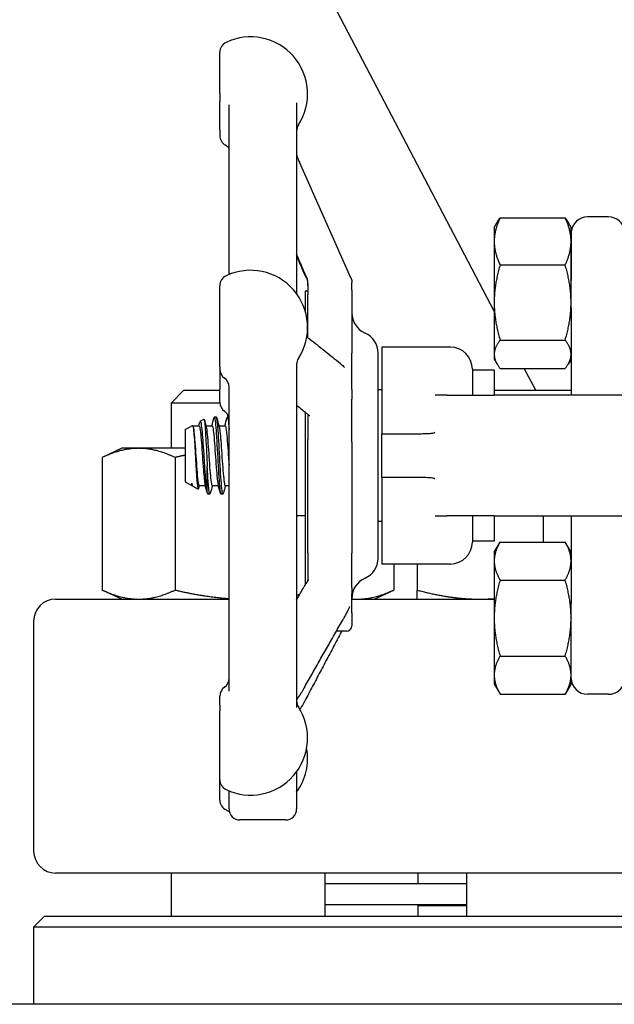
# Model space of a CAD drawing. Header units: inches. Extents: x 36 to 1719, y -84 to 1122.
# Tile 448 of 571: x 1426.02 to 1429.41, y 415.42 to 421.03. Entities that reach past the tile are written whole.
import ezdxf

# ---------------------------------------------------------------- set-up
doc = ezdxf.new("R2010")
doc.units = ezdxf.units.IN
doc.header["$LTSCALE"] = 48
doc.header["$MEASUREMENT"] = 0
doc.layers.add('Visible (ANSI)', color=7, linetype='Continuous', lineweight=30)

msp = doc.modelspace()

# ---------------------------------------------------------------- linework, layer by layer
at = {"layer": 'Visible (ANSI)'}
for p, q in [((1428.72362, 419.36961), (1427.1347, 422.4009)), ((1427.16012, 420.6086), (1427.16012, 420.84358)), ((1427.16012, 420.6086), (1427.16012, 420.56327)), ((1427.16012, 420.40187), (1427.16012, 420.56327)), ((1427.21262, 419.57775), (1427.21262, 420.54486)), ((1427.59762, 420.55597), (1427.59762, 419.46834)), ((1427.16012, 420.40187), (1427.16012, 420.36907)), ((1427.90671, 419.55954), (1427.61349, 420.21812)), ((1428.72362, 419.84627), (1428.7404, 419.87534)), ((1428.75711, 419.89993), (1429.12813, 419.89993)), ((1429.16162, 419.84627), (1429.14484, 419.87534)), ((1429.37571, 419.90552), (1429.25537, 419.90552)), ((1428.72362, 419.84627), (1428.72362, 419.76624)), ((1429.16162, 419.76624), (1429.16162, 419.84627)), ((1429.16201, 419.82036), (1429.16201, 419.54326)), ((1428.72362, 419.76624), (1428.72362, 419.41822)), ((1429.16162, 419.41822), (1429.16162, 419.76624)), ((1428.75711, 419.63255), (1429.12813, 419.63255)), ((1427.66262, 419.52411), (1427.66262, 419.46208)), ((1427.91262, 419.48832), (1427.91262, 419.53286)), ((1427.16012, 419.05185), (1427.16012, 419.51389)), ((1427.66262, 419.48377), (1427.64699, 419.48377)), ((1427.64699, 419.48377), (1427.64699, 419.36815)), ((1427.66262, 419.21707), (1427.66262, 419.46208)), ((1427.66262, 419.21707), (1427.66262, 419.46208)), ((1427.91262, 419.48832), (1427.91262, 419.12883)), ((1428.72362, 419.41822), (1428.72362, 419.12325)), ((1429.16162, 419.38775), (1429.16162, 419.41822)), ((1429.16162, 419.38775), (1429.16162, 418.89002)), ((1428.75711, 419.20389), (1429.12813, 419.20389)), ((1427.91262, 418.92302), (1427.91262, 419.12883)), ((1428.06262, 417.96295), (1428.06262, 419.12965)), ((1428.47412, 419.16377), (1428.08262, 419.16377)), ((1428.08262, 419.16377), (1428.08262, 418.67743)), ((1428.72362, 419.12325), (1428.72362, 419.09627)), ((1428.72362, 419.09627), (1428.7404, 419.0672)), ((1429.16162, 419.09627), (1429.14484, 419.0672)), ((1427.16012, 419.05185), (1427.16012, 419.04015)), ((1427.16012, 419.03806), (1427.16012, 419.04015)), ((1427.16012, 419.03806), (1427.16012, 418.92468)), ((1427.59762, 419.06626), (1427.59762, 417.1111)), ((1428.59912, 419.03877), (1428.59912, 418.89002)), ((1428.72412, 419.03377), (1428.59912, 419.03377)), ((1428.72412, 419.03377), (1428.72412, 418.89002)), ((1428.75711, 419.04262), (1429.12813, 419.04262)), ((1428.95993, 418.91877), (1428.89502, 419.04262)), ((1426.95602, 418.91877), (1426.8831, 418.84586)), ((1426.95602, 418.91877), (1427.16012, 418.91877)), ((1427.16012, 418.8504), (1427.16012, 418.92468)), ((1427.21262, 417.20551), (1427.21262, 418.93921)), ((1427.91262, 418.92302), (1427.91262, 418.86812)), ((1428.08262, 418.92127), (1428.06262, 418.92127)), ((1428.72412, 418.91877), (1429.16162, 418.91877)), ((1427.16029, 418.84586), (1426.8831, 418.84586)), ((1426.8831, 418.84586), (1426.8831, 418.58777)), ((1427.91262, 418.62257), (1427.91262, 418.86812)), ((1428.45553, 418.89002), (1428.38744, 418.89002)), ((1428.45553, 418.89002), (1428.72412, 418.89002)), ((1429.84912, 418.89002), (1428.72412, 418.89002)), ((1427.59912, 418.20252), (1427.59912, 418.83051)), ((1427.64699, 418.79229), (1427.64699, 417.81004)), ((1427.04907, 418.74324), (1427.06929, 418.75443)), ((1427.14069, 418.76502), (1427.12884, 418.76502)), ((1427.21262, 418.76502), (1427.20298, 418.76502)), ((1427.66262, 418.7802), (1427.66262, 418.63858)), ((1426.96262, 418.69544), (1427.00443, 418.71856)), ((1426.96262, 418.69544), (1426.96262, 418.3971)), ((1427.00648, 418.71627), (1427.04209, 418.71627)), ((1427.0807, 418.71627), (1427.11623, 418.71627)), ((1427.15484, 418.71627), (1427.19037, 418.71627)), ((1428.08262, 418.67743), (1428.08262, 418.67127)), ((1427.66262, 417.99302), (1427.66262, 418.63858)), ((1427.66262, 418.63858), (1427.66262, 418.63858)), ((1427.91262, 418.62257), (1427.91262, 417.99015)), ((1428.08262, 418.67127), (1428.21658, 418.67127)), ((1428.08262, 418.42127), (1428.08262, 418.67127)), ((1428.21658, 418.67127), (1428.30907, 418.67127)), ((1426.6016, 418.58777), (1426.49037, 418.53591)), ((1426.69793, 418.58777), (1426.6016, 418.58777)), ((1426.96262, 418.58777), (1426.69793, 418.58777)), ((1426.49037, 418.53591), (1426.49037, 417.78064)), ((1426.90549, 418.53591), (1426.90549, 417.78064)), ((1427.08845, 418.33609), (1427.08845, 418.48471)), ((1426.96262, 418.3971), (1427.00029, 418.37627)), ((1428.08262, 418.42127), (1428.08262, 418.41512)), ((1428.21658, 418.42127), (1428.08262, 418.42127)), ((1428.08262, 418.41512), (1428.08262, 417.92877)), ((1428.30907, 418.42127), (1428.21658, 418.42127)), ((1427.00029, 418.37627), (1427.00029, 418.38976)), ((1427.00029, 418.37627), (1427.00375, 418.37627)), ((1427.00222, 418.38098), (1427.00193, 418.38208)), ((1427.00581, 418.37322), (1427.03686, 418.35605)), ((1427.04209, 418.37627), (1427.07762, 418.37627)), ((1427.11623, 418.37627), (1427.15176, 418.37627)), ((1427.19037, 418.37627), (1427.21262, 418.37627)), ((1427.10362, 418.32752), (1427.09177, 418.32752)), ((1427.17776, 418.32752), (1427.16591, 418.32752)), ((1427.64699, 418.20252), (1427.59912, 418.20252)), ((1428.08262, 418.17127), (1428.06262, 418.17127)), ((1428.38744, 418.20252), (1428.45553, 418.20252)), ((1428.72412, 418.20252), (1428.45553, 418.20252)), ((1428.59912, 418.20252), (1428.59912, 418.05377)), ((1428.72412, 418.20252), (1429.84912, 418.20252)), ((1428.72412, 418.20252), (1428.72412, 418.05877)), ((1429.00293, 418.20252), (1429.00293, 418.05429)), ((1429.16162, 418.20252), (1429.16162, 417.70479)), ((1428.72412, 418.05877), (1428.59912, 418.05877)), ((1428.72362, 417.99627), (1428.75711, 418.05429)), ((1428.75711, 418.05429), (1429.12813, 418.05429)), ((1429.16162, 417.99627), (1429.12813, 418.05429)), ((1427.66262, 417.99302), (1427.66262, 417.83952)), ((1427.91262, 417.79537), (1427.91262, 417.99015)), ((1428.72362, 417.99627), (1428.72362, 417.94603)), ((1428.47412, 417.92877), (1428.08262, 417.92877)), ((1428.15083, 417.92877), (1428.15083, 417.78064)), ((1428.28393, 417.92877), (1428.28393, 417.78064)), ((1428.72362, 417.94603), (1428.72362, 417.62127)), ((1428.75711, 417.83778), (1429.12813, 417.83778)), ((1426.6016, 417.72877), (1426.49037, 417.78064)), ((1427.91262, 417.79537), (1427.91262, 417.75863)), ((1428.0396, 417.72877), (1428.15083, 417.78064)), ((1426.22412, 417.72877), (1427.21262, 417.72877)), ((1427.59762, 417.72877), (1427.60002, 417.72877)), ((1427.91262, 417.65138), (1427.91262, 417.75863)), ((1427.91262, 417.72877), (1428.72362, 417.72877)), ((1429.16162, 417.62127), (1429.16162, 417.70479)), ((1427.91262, 417.65138), (1427.91262, 417.57752)), ((1428.72362, 417.62127), (1428.72362, 417.29651)), ((1429.16166, 417.63417), (1429.16162, 417.6349)), ((1429.16162, 417.62401), (1429.1617, 417.62266)), ((1429.16162, 417.29651), (1429.16162, 417.62127)), ((1426.09912, 417.60377), (1426.09912, 416.29377)), ((1427.88137, 417.54627), (1427.82439, 417.54627)), ((1429.16179, 417.46878), (1429.16162, 417.46911)), ((1428.75711, 417.40477), (1429.12813, 417.40477)), ((1428.72362, 417.29651), (1428.72362, 417.24627)), ((1429.16162, 417.24627), (1429.16162, 417.29651)), ((1428.72362, 417.24627), (1428.75711, 417.18826)), ((1429.16162, 417.24627), (1429.12813, 417.18826)), ((1427.16012, 417.12538), (1427.16012, 417.17624)), ((1428.75711, 417.18826), (1429.12813, 417.18826)), ((1429.37571, 417.18702), (1429.25537, 417.18702)), ((1427.16012, 417.12538), (1427.16012, 417.09303)), ((1427.16012, 416.70041), (1427.16012, 417.09303)), ((1427.59762, 416.74595), (1427.59762, 416.53377)), ((1427.16012, 416.70041), (1427.16012, 416.69928)), ((1427.16012, 416.58442), (1427.16012, 416.69928)), ((1427.21262, 416.53377), (1427.21262, 416.63655)), ((1427.53512, 416.47127), (1427.27512, 416.47127)), ((1430.16377, 416.16877), (1426.22412, 416.16877)), ((1426.8831, 416.16877), (1426.8831, 415.92377)), ((1427.7581, 416.16877), (1427.7581, 415.92377)), ((1428.28912, 416.16877), (1428.28912, 416.10877)), ((1428.56543, 416.16877), (1428.56543, 415.92377)), ((1427.7581, 416.10877), (1428.56543, 416.10877)), ((1427.7581, 415.98877), (1428.56543, 415.98877)), ((1428.40912, 415.98877), (1428.40912, 415.98377)), ((1428.28912, 415.98377), (1428.28912, 415.92377)), ((1428.28912, 415.98377), (1428.56543, 415.98377)), ((1426.16162, 415.92377), (1426.09912, 415.86127)), ((1426.16162, 415.92377), (1429.47412, 415.92377)), ((1429.47412, 415.86127), (1426.09912, 415.86127)), ((1426.09912, 415.86127), (1426.09912, 415.42127)), ((1459.78662, 415.42127), (1403.38153, 415.42127))]:
    msp.add_line(p, q, dxfattribs=at)
for centre, radius, start, end in [((1427.33512, 420.60641), 0.325, 327.00411, 115.37693), ((1427.22262, 420.84358), 0.0625, 115.37693, 180), ((1427.66012, 420.39539), 0.0625, 147.00411, 180), ((1427.22262, 420.36907), 0.0625, 180, 241.14395), ((1429.25537, 419.81177), 0.09375, 90, 174.74141), ((1429.37571, 419.81177), 0.09375, 9.08773, 90), ((1427.33512, 419.27672), 0.325, 327.00411, 115.37693), ((1427.22262, 419.51389), 0.0625, 115.37693, 180), ((1428.03762, 419.35877), 0.125, 180, 246.42182), ((1427.93762, 419.12964), 0.125, 0, 66.42182), ((1428.47412, 419.03877), 0.125, 0, 90), ((1427.66012, 419.0657), 0.0625, 147.00411, 180), ((1427.22262, 419.03806), 0.0625, 180, 234.54946), ((1427.15012, 418.93623), 0.0625, 0, 54.54946), ((1427.22262, 418.8504), 0.0625, 180, 234.54946), ((1427.15012, 418.74857), 0.0625, 15.26016, 54.54946), ((1428.47412, 418.05377), 0.125, 270, 0), ((1427.93762, 417.9629), 0.125, 293.57818, 0), ((1428.03762, 417.73377), 0.125, 113.57818, 180), ((1426.22412, 417.60377), 0.125, 90, 180), ((1427.88137, 417.57752), 0.03125, 270, 0), ((1427.15012, 417.27806), 0.0625, 305.45054, 0), ((1429.25537, 417.28077), 0.09375, 181.88915, 270), ((1427.22262, 417.17624), 0.0625, 125.45054, 180), ((1429.37571, 417.28077), 0.09375, 270, 347.63495), ((1427.33512, 416.93758), 0.325, 244.62307, 32.99589), ((1427.66012, 417.1486), 0.0625, 180, 212.99589), ((1427.33512, 416.82159), 0.325, 323.87107, 10.27854), ((1427.22262, 416.70041), 0.0625, 180, 244.62307), ((1427.22262, 416.58442), 0.0625, 180, 244.62307), ((1427.33512, 416.82159), 0.325, 244.62307, 248.15154), ((1427.27512, 416.53377), 0.0625, 180, 270), ((1427.53512, 416.53377), 0.0625, 270, 0), ((1426.22412, 416.29377), 0.125, 180, 270)]:
    msp.add_arc(centre, radius, start, end, dxfattribs=at)
for points, knots in [([(1427.21262, 420.29616), (1427.21252, 420.29631), (1427.21242, 420.29647), (1427.21184, 420.29734), (1427.21123, 420.29826), (1427.20932, 420.3006), (1427.20871, 420.30132), (1427.20673, 420.30349), (1427.20526, 420.30508), (1427.20039, 420.3092), (1427.19769, 420.31143), (1427.19252, 420.31429), (1427.19249, 420.31431), (1427.19246, 420.31433)], [0.301801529, 0.301801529, 0.301801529, 0.301801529, 0.311026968, 0.311026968, 0.346036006, 0.346036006, 0.35859844, 0.35859844, 0.375897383, 0.375897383, 0.388708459, 0.388708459, 0.388783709, 0.388783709, 0.388783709, 0.388783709]), ([(1427.59762, 420.27391), (1427.59762, 420.27028), (1427.59762, 420.26634), (1427.59782, 420.26192), (1427.59789, 420.26076), (1427.59809, 420.25879), (1427.59815, 420.25822), (1427.59828, 420.25725), (1427.59833, 420.25694), (1427.59843, 420.25628), (1427.59848, 420.25593), (1427.59859, 420.25532), (1427.59862, 420.25509), (1427.59871, 420.25462), (1427.59876, 420.25436), (1427.59886, 420.25386), (1427.59891, 420.2536), (1427.59901, 420.25313), (1427.59906, 420.25291), (1427.59915, 420.2525), (1427.59919, 420.25232), (1427.59939, 420.2515), (1427.59952, 420.25101), (1427.59983, 420.24986), (1427.6, 420.2493), (1427.60094, 420.24633), (1427.60226, 420.24321), (1427.60692, 420.23279), (1427.61015, 420.22564), (1427.61349, 420.21812)], [0, 0, 0, 0, 0.0860149, 0.0860149, 0.11416773, 0.11416773, 0.12469642, 0.12469642, 0.12914613, 0.12914613, 0.13306956, 0.13306956, 0.13502613, 0.13502613, 0.13699814, 0.13699814, 0.13896384, 0.13896384, 0.14091438, 0.14091438, 0.14281478, 0.14281478, 0.14990119, 0.14990119, 0.16210052, 0.16210052, 0.21779338, 0.21779338, 0.29565066, 0.29565066, 0.29565066, 0.29565066]), ([(1427.65926, 419.55321), (1427.65926, 419.55321), (1427.65926, 419.55321), (1427.65925, 419.55325), (1427.65921, 419.55335), (1427.65905, 419.55379), (1427.65887, 419.5543), (1427.65813, 419.55616), (1427.65729, 419.55809), (1427.65521, 419.56266), (1427.65399, 419.56531), (1427.65149, 419.57076), (1427.65021, 419.57354), (1427.64655, 419.58154), (1427.64396, 419.58725), (1427.6389, 419.59851), (1427.63638, 419.60415), (1427.63317, 419.61137), (1427.63244, 419.61302), (1427.63171, 419.61466)], [0.02029104, 0.02029104, 0.02029104, 0.02029104, 0.0213158, 0.0213158, 0.0275165, 0.0275165, 0.04356784, 0.04356784, 0.07542337, 0.07542337, 0.10910443, 0.10910443, 0.13873832, 0.13873832, 0.18890891, 0.18890891, 0.23534146, 0.23534146, 0.24909876, 0.24909876, 0.24909876, 0.24909876]), ([(1427.66262, 419.51598), (1427.66262, 419.51632), (1427.66262, 419.51666), (1427.66262, 419.51706), (1427.66262, 419.51712), (1427.66262, 419.51718), (1427.66262, 419.5172), (1427.66262, 419.51738), (1427.66262, 419.51751), (1427.66262, 419.51785), (1427.66262, 419.51804), (1427.66262, 419.51874), (1427.66262, 419.51923), (1427.66262, 419.52068), (1427.66261, 419.52163), (1427.6626, 419.52537), (1427.66258, 419.52808), (1427.66243, 419.53208), (1427.66237, 419.53307), (1427.66224, 419.53478), (1427.66218, 419.53544), (1427.66204, 419.53662), (1427.66198, 419.53706), (1427.66189, 419.53773), (1427.66186, 419.53796), (1427.66179, 419.5384), (1427.66175, 419.53862), (1427.66164, 419.53926), (1427.66157, 419.53966), (1427.66144, 419.54035), (1427.66137, 419.54065), (1427.66124, 419.54125), (1427.66117, 419.54154), (1427.66099, 419.54227), (1427.66089, 419.54266), (1427.66053, 419.54392), (1427.66031, 419.54457), (1427.65961, 419.54634), (1427.65908, 419.54755), (1427.65767, 419.55041), (1427.6569, 419.5519), (1427.65369, 419.55814), (1427.65104, 419.56337), (1427.64606, 419.57363), (1427.64374, 419.57853), (1427.63819, 419.59054), (1427.63492, 419.59786), (1427.63171, 419.6051)], [0, 0, 0, 0, 0.00271618, 0.00271618, 0.00315775, 0.00315775, 0.00337165, 0.00337165, 0.00508342, 0.00508342, 0.00768757, 0.00768757, 0.01463142, 0.01463142, 0.02847944, 0.02847944, 0.06954195, 0.06954195, 0.08324789, 0.08324789, 0.09025248, 0.09025248, 0.09374394, 0.09374394, 0.09546574, 0.09546574, 0.09718666, 0.09718666, 0.10065514, 0.10065514, 0.10409205, 0.10409205, 0.10824537, 0.10824537, 0.11599262, 0.11599262, 0.13681964, 0.13681964, 0.15785213, 0.15785213, 0.17584967, 0.17584967, 0.23174534, 0.23174534, 0.27578626, 0.27578626, 0.33616935, 0.33616935, 0.33616935, 0.33616935]), ([(1427.90671, 419.55954), (1427.90689, 419.55915), (1427.90706, 419.55876), (1427.90743, 419.55791), (1427.90761, 419.55748), (1427.90798, 419.55658), (1427.90814, 419.55619), (1427.90838, 419.55558), (1427.90846, 419.55537), (1427.90888, 419.55427), (1427.90918, 419.55343), (1427.90969, 419.55189), (1427.90992, 419.55115), (1427.91045, 419.54929), (1427.91075, 419.54815), (1427.91115, 419.54641), (1427.91126, 419.5459), (1427.91146, 419.54493), (1427.91154, 419.54447), (1427.91171, 419.54355), (1427.91179, 419.54309), (1427.912, 419.54174), (1427.91212, 419.5409), (1427.91227, 419.53961), (1427.91231, 419.53915), (1427.91237, 419.53852), (1427.91238, 419.53837), (1427.91241, 419.53811), (1427.91242, 419.538), (1427.91243, 419.53783), (1427.91243, 419.53777), (1427.91244, 419.53765), (1427.91245, 419.53759), (1427.91245, 419.53748), (1427.91246, 419.53743), (1427.91246, 419.53734), (1427.91247, 419.53729), (1427.91251, 419.53665), (1427.91255, 419.536), (1427.9126, 419.53454), (1427.91262, 419.53369), (1427.91262, 419.53287)], [0, 0, 0, 0, 0.008786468, 0.008786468, 0.015207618, 0.015207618, 0.018782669, 0.018782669, 0.02054883, 0.02054883, 0.027782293, 0.027782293, 0.034814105, 0.034814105, 0.045378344, 0.045378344, 0.049482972, 0.049482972, 0.053065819, 0.053065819, 0.056600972, 0.056600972, 0.063724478, 0.063724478, 0.067843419, 0.067843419, 0.069054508, 0.069054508, 0.069936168, 0.069936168, 0.070376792, 0.070376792, 0.070819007, 0.070819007, 0.071262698, 0.071262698, 0.071705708, 0.071705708, 0.078741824, 0.078741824, 0.086832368, 0.086832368, 0.086832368, 0.086832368]), ([(1429.16162, 419.42341), (1429.16162, 419.42373), (1429.16162, 419.42405), (1429.16163, 419.46419), (1429.16201, 419.50388), (1429.16201, 419.54326)], [-0.00244603, -0.00244603, -0.00244603, -0.00244603, 0, 0, 0.30409051, 0.30409051, 0.30409051, 0.30409051]), ([(1427.84712, 419.06985), (1427.83255, 419.08149), (1427.81797, 419.09313), (1427.78881, 419.11641), (1427.77423, 419.12805), (1427.74506, 419.15133), (1427.73047, 419.16296), (1427.70129, 419.18624), (1427.68669, 419.19787), (1427.6666, 419.21389), (1427.6611, 419.21828), (1427.65559, 419.22267)], [0.9209333, 0.9209333, 0.9209333, 0.9209333, 1.1948266, 1.1948266, 1.46872, 1.46872, 1.7426133, 1.7426133, 2.0165067, 2.0165067, 2.1197672, 2.1197672, 2.1197672, 2.1197672]), ([(1427.84712, 419.06985), (1427.84915, 419.06823), (1427.85216, 419.06589), (1427.85883, 419.0604), (1427.86241, 419.05727), (1427.867, 419.05314), (1427.86846, 419.0518), (1427.87053, 419.04995), (1427.87125, 419.04932), (1427.8714, 419.04919), (1427.87141, 419.04918), (1427.87141, 419.04918)], [0, 0, 0, 0, 0.04709709, 0.04709709, 0.10216416, 0.10216416, 0.13173201, 0.13173201, 0.15669532, 0.15669532, 0.15933901, 0.15933901, 0.15933901, 0.15933901]), ([(1427.64982, 418.79003), (1427.63274, 418.80368), (1427.61564, 418.81733), (1427.59823, 418.83122), (1427.59793, 418.83147), (1427.59762, 418.83171)], [0.95924083, 0.95924083, 0.95924083, 0.95924083, 1.28063663, 1.28063663, 1.28639378, 1.28639378, 1.28639378, 1.28639378]), ([(1427.67285, 418.77248), (1427.67285, 418.77248), (1427.67285, 418.77249), (1427.67279, 418.77256), (1427.67254, 418.77284), (1427.6712, 418.77404), (1427.66947, 418.77537), (1427.66525, 418.77836), (1427.66317, 418.77979), (1427.65884, 418.78292), (1427.65664, 418.78458), (1427.65326, 418.78725), (1427.65198, 418.78829), (1427.65065, 418.78936), (1427.65035, 418.7896), (1427.64999, 418.78989), (1427.64991, 418.78996), (1427.64982, 418.79003)], [0.26212608, 0.26212608, 0.26212608, 0.26212608, 0.26523685, 0.26523685, 0.28985831, 0.28985831, 0.33915701, 0.33915701, 0.37182931, 0.37182931, 0.40139039, 0.40139039, 0.42145766, 0.42145766, 0.42810276, 0.42810276, 0.43031521, 0.43031521, 0.43031521, 0.43031521]), ([(1427.08845, 418.33609), (1427.08718, 418.34237), (1427.08591, 418.35128), (1427.08335, 418.37381), (1427.08208, 418.38727), (1427.07902, 418.42388), (1427.07724, 418.44843), (1427.07365, 418.50101), (1427.07187, 418.52849), (1427.06828, 418.58271), (1427.06651, 418.60894), (1427.06292, 418.6567), (1427.06114, 418.67783), (1427.05755, 418.71221), (1427.05577, 418.72524), (1427.05218, 418.74152), (1427.05041, 418.74475), (1427.0477, 418.74194), (1427.0468, 418.73976), (1427.0459, 418.73637)], [-3.1722778, -3.1722778, -3.1722778, -3.1722778, -3.0186699, -3.0186699, -2.8665315, -2.8665315, -2.6554083, -2.6554083, -2.4471425, -2.4471425, -2.2417348, -2.2417348, -2.0391858, -2.0391858, -1.8394961, -1.8394961, -1.6426663, -1.6426663, -1.5449333, -1.5449333, -1.5449333, -1.5449333]), ([(1427.06929, 418.75443), (1427.07032, 418.755), (1427.07134, 418.75246), (1427.07372, 418.73955), (1427.07505, 418.72707), (1427.07774, 418.69316), (1427.07907, 418.67197), (1427.08176, 418.62351), (1427.08309, 418.59665), (1427.08578, 418.5407), (1427.08712, 418.51213), (1427.08845, 418.48471)], [-1.0116463, -1.0116463, -1.0116463, -1.0116463, -0.8526241, -0.8526241, -0.6427026, -0.6427026, -0.4306244, -0.4306244, -0.2163901, -0.2163901, 0, 0, 0, 0]), ([(1427.12641, 418.76016), (1427.12756, 418.7646), (1427.12871, 418.76604), (1427.12986, 418.76421), (1427.13331, 418.75868), (1427.13676, 418.72361), (1427.14021, 418.67109), (1427.14366, 418.61858), (1427.14711, 418.54961), (1427.15056, 418.48797), (1427.15401, 418.42634), (1427.15746, 418.37321), (1427.1609, 418.3469), (1427.16257, 418.33417), (1427.16424, 418.32784), (1427.16591, 418.32785)], [20.2147233, 20.2147233, 20.2147233, 20.2147233, 20.5068064, 20.5068064, 20.5068064, 21.3838943, 21.3838943, 21.3838943, 22.2609286, 22.2609286, 22.2609286, 23.1379094, 23.1379094, 23.1379094, 23.5619449, 23.5619449, 23.5619449, 23.5619449]), ([(1427.18019, 418.33228), (1427.1794, 418.32924), (1427.17862, 418.32762), (1427.17784, 418.32753), (1427.17441, 418.32713), (1427.17098, 418.35603), (1427.16756, 418.40436), (1427.16409, 418.45329), (1427.16062, 418.52123), (1427.15715, 418.58453), (1427.1537, 418.64755), (1427.15025, 418.70476), (1427.1468, 418.73641), (1427.14476, 418.75506), (1427.14273, 418.76462), (1427.14069, 418.76472)], [-30.0507592, -30.0507592, -30.0507592, -30.0507592, -29.8513057, -29.8513057, -29.8513057, -28.9802371, -28.9802371, -28.9802371, -28.0985528, -28.0985528, -28.0985528, -27.2207324, -27.2207324, -27.2207324, -26.7035376, -26.7035376, -26.7035376, -26.7035376]), ([(1427.20055, 418.76032), (1427.20113, 418.76256), (1427.20171, 418.76403), (1427.20229, 418.76465), (1427.20573, 418.76837), (1427.20918, 418.74251), (1427.21262, 418.69597)], [26.4979086, 26.4979086, 26.4979086, 26.4979086, 26.6453001, 26.6453001, 26.6453001, 27.5206572, 27.5206572, 27.5206572, 27.5206572]), ([(1427.00443, 418.71856), (1427.00563, 418.71923), (1427.00682, 418.71638), (1427.00936, 418.70311), (1427.01069, 418.69184), (1427.01338, 418.66205), (1427.01472, 418.64373), (1427.01741, 418.60233), (1427.01874, 418.57959), (1427.02143, 418.53259), (1427.02276, 418.50877), (1427.02545, 418.4632), (1427.02678, 418.44191), (1427.02947, 418.40474), (1427.03081, 418.38929), (1427.0335, 418.36638), (1427.03483, 418.35925), (1427.03721, 418.355), (1427.03824, 418.35605), (1427.03927, 418.35993)], [-4.0719862, -4.0719862, -4.0719862, -4.0719862, -3.9177275, -3.9177275, -3.7423694, -3.7423694, -3.5648477, -3.5648477, -3.385163, -3.385163, -3.2033156, -3.2033156, -3.0193061, -3.0193061, -2.8331349, -2.8331349, -2.6448024, -2.6448024, -2.4977376, -2.4977376, -2.4977376, -2.4977376]), ([(1427.00811, 418.71024), (1427.00918, 418.70634), (1427.01025, 418.70046), (1427.01132, 418.69264), (1427.01499, 418.6657), (1427.01867, 418.61637), (1427.02234, 418.56369), (1427.02602, 418.51101), (1427.0297, 418.45628), (1427.03337, 418.42061), (1427.03628, 418.39241), (1427.03918, 418.37668), (1427.04209, 418.37641)], [14.3993772, 14.3993772, 14.3993772, 14.3993772, 14.6708098, 14.6708098, 14.6708098, 15.6053465, 15.6053465, 15.6053465, 16.5398213, 16.5398213, 16.5398213, 17.2787596, 17.2787596, 17.2787596, 17.2787596]), ([(1427.04209, 418.71613), (1427.04286, 418.7162), (1427.04363, 418.71518), (1427.04441, 418.71301), (1427.04808, 418.70268), (1427.05176, 418.66659), (1427.05543, 418.61867), (1427.05911, 418.57076), (1427.06279, 418.51219), (1427.06646, 418.46558), (1427.06966, 418.42498), (1427.07286, 418.39432), (1427.07607, 418.38214)], [14.1371669, 14.1371669, 14.1371669, 14.1371669, 14.3334779, 14.3334779, 14.3334779, 15.268037, 15.268037, 15.268037, 16.2025341, 16.2025341, 16.2025341, 17.0165493, 17.0165493, 17.0165493, 17.0165493]), ([(1427.08225, 418.71016), (1427.08433, 418.70233), (1427.08641, 418.68712), (1427.08849, 418.66582), (1427.09217, 418.62818), (1427.09584, 418.57246), (1427.09952, 418.52016), (1427.10319, 418.46786), (1427.10686, 418.42024), (1427.11054, 418.39568), (1427.11243, 418.38299), (1427.11433, 418.37662), (1427.11623, 418.3766)], [20.6825625, 20.6825625, 20.6825625, 20.6825625, 21.2112724, 21.2112724, 21.2112724, 22.1453793, 22.1453793, 22.1453793, 23.0794254, 23.0794254, 23.0794254, 23.5619449, 23.5619449, 23.5619449, 23.5619449]), ([(1427.11623, 418.71594), (1427.11802, 418.71595), (1427.1198, 418.71034), (1427.12158, 418.69907), (1427.12526, 418.67587), (1427.12893, 418.62925), (1427.13261, 418.5772), (1427.13628, 418.52515), (1427.13995, 418.46894), (1427.14363, 418.43025), (1427.14582, 418.40716), (1427.14801, 418.39065), (1427.15021, 418.38237)], [20.4203522, 20.4203522, 20.4203522, 20.4203522, 20.874096, 20.874096, 20.874096, 21.8082248, 21.8082248, 21.8082248, 22.7422928, 22.7422928, 22.7422928, 23.2997346, 23.2997346, 23.2997346, 23.2997346]), ([(1427.15639, 418.71038), (1427.15947, 418.69864), (1427.16255, 418.66995), (1427.16563, 418.63156), (1427.16931, 418.5858), (1427.17298, 418.52737), (1427.17665, 418.4788), (1427.18032, 418.43024), (1427.184, 418.39273), (1427.18767, 418.38071), (1427.18857, 418.37777), (1427.18947, 418.37637), (1427.19037, 418.37645)], [26.9657478, 26.9657478, 26.9657478, 26.9657478, 27.7487513, 27.7487513, 27.7487513, 28.6824367, 28.6824367, 28.6824367, 29.6160625, 29.6160625, 29.6160625, 29.8451302, 29.8451302, 29.8451302, 29.8451302]), ([(1427.19037, 418.7161), (1427.19316, 418.71585), (1427.19594, 418.7015), (1427.19873, 418.67539), (1427.2024, 418.64098), (1427.20607, 418.58697), (1427.20974, 418.5342), (1427.2107, 418.52042), (1427.21166, 418.50682), (1427.21262, 418.49373)], [26.7035376, 26.7035376, 26.7035376, 26.7035376, 27.4117273, 27.4117273, 27.4117273, 28.3454342, 28.3454342, 28.3454342, 28.5891214, 28.5891214, 28.5891214, 28.5891214]), ([(1428.30907, 418.67127), (1428.31988, 418.67127), (1428.33005, 418.67143), (1428.34858, 418.6721), (1428.35693, 418.6726), (1428.37295, 418.67431), (1428.37846, 418.67546), (1428.38162, 418.67684), (1428.38186, 418.67695), (1428.3821, 418.67707)], [0, 0, 0, 0, 0.09469213, 0.09469213, 0.18700728, 0.18700728, 0.29404594, 0.29404594, 0.30156032, 0.30156032, 0.30156032, 0.30156032]), ([(1428.3821, 418.67707), (1428.3833, 418.6777), (1428.38448, 418.67835), (1428.38567, 418.67903), (1428.38571, 418.67906), (1428.38576, 418.67909)], [-0.020804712, -0.020804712, -0.020804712, -0.020804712, 0, 0, 0.000806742, 0.000806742, 0.000806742, 0.000806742]), ([(1427.10605, 418.33214), (1427.10586, 418.33144), (1427.10568, 418.33081), (1427.10549, 418.33027), (1427.10204, 418.32016), (1427.09859, 418.33952), (1427.09514, 418.38167), (1427.09291, 418.40888), (1427.09068, 418.44507), (1427.08845, 418.48471)], [-23.7675739, -23.7675739, -23.7675739, -23.7675739, -23.7205704, -23.7205704, -23.7205704, -22.842934, -22.842934, -22.842934, -22.2764365, -22.2764365, -22.2764365, -22.2764365]), ([(1428.3821, 418.41547), (1428.38165, 418.4157), (1428.3812, 418.41589), (1428.37678, 418.41762), (1428.3685, 418.41903), (1428.34139, 418.42091), (1428.32604, 418.42127), (1428.30907, 418.42127)], [0.01028684, 0.01028684, 0.01028684, 0.01028684, 0.01590204, 0.01590204, 0.08584187, 0.08584187, 0.15193376, 0.15193376, 0.15193376, 0.15193376]), ([(1428.38576, 418.41346), (1428.38571, 418.41349), (1428.38567, 418.41351), (1428.38448, 418.4142), (1428.3833, 418.41485), (1428.3821, 418.41547)], [-0.566346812, -0.566346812, -0.566346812, -0.566346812, -0.565454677, -0.565454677, -0.542430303, -0.542430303, -0.542430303, -0.542430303]), ([(1427.00581, 418.37322), (1427.00576, 418.37325), (1427.00571, 418.37328), (1427.00388, 418.37455), (1427.0021, 418.38011), (1427.00029, 418.38976)], [-0.17593642, -0.17593642, -0.17593642, -0.17593642, -0.17106186, -0.17106186, 0, 0, 0, 0]), ([(1427.6345, 417.7894), (1427.63693, 417.79369), (1427.63967, 417.79855), (1427.6468, 417.81), (1427.65139, 417.81649), (1427.6576, 417.82542), (1427.65928, 417.82786), (1427.66205, 417.83207), (1427.66319, 417.83387), (1427.66454, 417.83617), (1427.6649, 417.83681), (1427.6655, 417.83792), (1427.66574, 417.83839), (1427.66617, 417.83928), (1427.6663, 417.8396), (1427.66635, 417.83971), (1427.66635, 417.83972), (1427.66635, 417.83972)], [0, 0, 0, 0, 0.04699542, 0.04699542, 0.11490243, 0.11490243, 0.14035888, 0.14035888, 0.15950508, 0.15950508, 0.16742084, 0.16742084, 0.17475361, 0.17475361, 0.18491555, 0.18491555, 0.18723361, 0.18723361, 0.18723361, 0.18723361]), ([(1427.66262, 417.83298), (1427.66262, 417.83305), (1427.66262, 417.83313), (1427.66262, 417.83419), (1427.66262, 417.83518), (1427.66262, 417.83691), (1427.66262, 417.83766), (1427.66262, 417.83856), (1427.66262, 417.83871), (1427.66262, 417.8389), (1427.66262, 417.83894), (1427.66262, 417.839), (1427.66262, 417.83902), (1427.66262, 417.83905), (1427.66262, 417.83905), (1427.66262, 417.83906), (1427.66262, 417.83906), (1427.66262, 417.83915), (1427.66262, 417.83921), (1427.66262, 417.83936), (1427.66262, 417.83943), (1427.66262, 417.83951)], [0.365646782, 0.365646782, 0.365646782, 0.365646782, 0.366238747, 0.366238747, 0.374269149, 0.374269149, 0.380293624, 0.380293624, 0.381424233, 0.381424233, 0.381755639, 0.381755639, 0.381902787, 0.381902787, 0.381939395, 0.381939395, 0.38197621, 0.38197621, 0.383061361, 0.383061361, 0.384147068, 0.384147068, 0.384147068, 0.384147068]), ([(1427.8997, 417.68759), (1427.8997, 417.68759), (1427.89968, 417.68753), (1427.89957, 417.68727), (1427.89948, 417.68706), (1427.89915, 417.68627), (1427.89884, 417.68553), (1427.89787, 417.68319), (1427.89713, 417.68144), (1427.89515, 417.67687), (1427.89387, 417.67398), (1427.88868, 417.66256), (1427.8846, 417.65422), (1427.87455, 417.63463), (1427.86838, 417.62365), (1427.86245, 417.61322)], [0.39585075, 0.39585075, 0.39585075, 0.39585075, 0.39968552, 0.39968552, 0.40370186, 0.40370186, 0.41181601, 0.41181601, 0.42782349, 0.42782349, 0.45404456, 0.45404456, 0.5327548, 0.5327548, 0.64518122, 0.64518122, 0.64518122, 0.64518122]), ([(1427.64366, 417.22881), (1427.65826, 417.25443), (1427.67285, 417.28005), (1427.70204, 417.3313), (1427.71663, 417.35693), (1427.74581, 417.40818), (1427.7604, 417.43381), (1427.78957, 417.48506), (1427.80415, 417.51069), (1427.8333, 417.56195), (1427.84788, 417.58759), (1427.86245, 417.61322)], [0.9601047, 0.9601047, 0.9601047, 0.9601047, 1.233998, 1.233998, 1.5078914, 1.5078914, 1.7817848, 1.7817848, 2.0556781, 2.0556781, 2.3295715, 2.3295715, 2.3295715, 2.3295715]), ([(1429.16184, 417.54973), (1429.16184, 417.55252), (1429.16184, 417.55532), (1429.16184, 417.56778), (1429.16183, 417.57748), (1429.16177, 417.60227), (1429.16171, 417.61737), (1429.16164, 417.64091), (1429.16162, 417.64929), (1429.16162, 417.65834), (1429.16162, 417.65899), (1429.16162, 417.65965)], [0.04807073, 0.04807073, 0.04807073, 0.04807073, 0.06985523, 0.06985523, 0.14510353, 0.14510353, 0.26153365, 0.26153365, 0.32575457, 0.32575457, 0.3307654, 0.3307654, 0.3307654, 0.3307654]), ([(1427.85497, 417.54627), (1427.84319, 417.52405), (1427.8314, 417.50182), (1427.80503, 417.45212), (1427.79045, 417.42464), (1427.76128, 417.36969), (1427.7467, 417.34222), (1427.71752, 417.28727), (1427.70293, 417.2598), (1427.67374, 417.20486), (1427.65915, 417.17739), (1427.64455, 417.14992)], [0.7856779, 0.7856779, 0.7856779, 0.7856779, 1.0071895, 1.0071895, 1.2810829, 1.2810829, 1.5549762, 1.5549762, 1.8288696, 1.8288696, 2.1027629, 2.1027629, 2.1027629, 2.1027629]), ([(1429.16167, 417.27768), (1429.16167, 417.27768), (1429.16167, 417.27884), (1429.16168, 417.28652), (1429.16168, 417.29804), (1429.1617, 417.33562), (1429.16172, 417.36362), (1429.16176, 417.42135), (1429.16178, 417.44767), (1429.16181, 417.49952), (1429.16183, 417.52427), (1429.16184, 417.54973)], [1.2366721, 1.2366721, 1.2366721, 1.2366721, 1.3621369, 1.3621369, 1.6526244, 1.6526244, 1.9961754, 1.9961754, 2.2345824, 2.2345824, 2.4334495, 2.4334495, 2.4334495, 2.4334495]), ([(1427.59762, 417.25406), (1427.59762, 417.25406), (1427.59762, 417.25404), (1427.59762, 417.25397), (1427.59762, 417.2539), (1427.59762, 417.25361), (1427.59762, 417.25338), (1427.59762, 417.25287), (1427.59762, 417.2526), (1427.59762, 417.25225), (1427.59762, 417.25213), (1427.59762, 417.25213)], [0.003545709, 0.003545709, 0.003545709, 0.003545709, 0.004399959, 0.004399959, 0.006838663, 0.006838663, 0.013339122, 0.013339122, 0.022015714, 0.022015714, 0.028192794, 0.028192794, 0.028192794, 0.028192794]), ([(1427.64366, 417.22881), (1427.63829, 417.21938), (1427.63254, 417.20935), (1427.62055, 417.19041), (1427.61396, 417.18088), (1427.60423, 417.16589), (1427.60118, 417.16096), (1427.59844, 417.15562), (1427.598, 417.15472), (1427.59762, 417.1539)], [0, 0, 0, 0, 0.10194952, 0.10194952, 0.20500071, 0.20500071, 0.25149705, 0.25149705, 0.26117643, 0.26117643, 0.26117643, 0.26117643]), ([(1427.59772, 417.16761), (1427.59772, 417.16761), (1427.59772, 417.1676), (1427.59772, 417.16759), (1427.59772, 417.16757), (1427.59772, 417.1675), (1427.59771, 417.16745), (1427.59771, 417.16731), (1427.59771, 417.16721), (1427.59771, 417.16696), (1427.5977, 417.16681), (1427.5977, 417.1665), (1427.5977, 417.16633), (1427.59769, 417.16583), (1427.59768, 417.16548), (1427.59767, 417.16449), (1427.59767, 417.16384), (1427.59766, 417.16228), (1427.59765, 417.16137), (1427.59763, 417.1579), (1427.59763, 417.15543), (1427.59762, 417.15212), (1427.59762, 417.15128), (1427.59762, 417.14984), (1427.59762, 417.14923), (1427.59762, 417.1486)], [0.435045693, 0.435045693, 0.435045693, 0.435045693, 0.43561134, 0.43561134, 0.436917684, 0.436917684, 0.438198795, 0.438198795, 0.43949022, 0.43949022, 0.440786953, 0.440786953, 0.442073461, 0.442073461, 0.444654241, 0.444654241, 0.44978688, 0.44978688, 0.457469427, 0.457469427, 0.479727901, 0.479727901, 0.487272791, 0.487272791, 0.492695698, 0.492695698, 0.492695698, 0.492695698]), ([(1427.64455, 417.14992), (1427.63662, 417.13499), (1427.62841, 417.12005), (1427.61844, 417.1039), (1427.61739, 417.10222), (1427.61632, 417.10052)], [0, 0, 0, 0, 0.14967641, 0.14967641, 0.1669258, 0.1669258, 0.1669258, 0.1669258])]:
    msp.add_open_spline(points, degree=3, knots=knots, dxfattribs=at)
for points, weights in [([(1428.75711, 419.89993), (1428.72362, 419.82828), (1428.72362, 419.76624)], [1, 1.0379548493, 1]), ([(1428.7404, 419.87534), (1428.74726, 419.88721), (1428.75711, 419.89993)], [1.01552166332, 1.01087918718, 1]), ([(1429.12813, 419.89993), (1429.13798, 419.88721), (1429.14484, 419.87534)], [1, 1.01087918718, 1.01552166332]), ([(1429.16162, 419.76624), (1429.16162, 419.82828), (1429.12813, 419.89993)], [1, 1.0379548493, 1]), ([(1428.72362, 419.76624), (1428.72362, 419.70419), (1428.75711, 419.63255)], [1, 1.0379548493, 1]), ([(1429.12813, 419.63255), (1429.16162, 419.70419), (1429.16162, 419.76624)], [1, 1.0379548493, 1]), ([(1428.75711, 419.63255), (1428.72362, 419.51769), (1428.72362, 419.41822)], [1, 1.0379548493, 1]), ([(1429.16162, 419.41822), (1429.16162, 419.51769), (1429.12813, 419.63255)], [1, 1.0379548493, 1]), ([(1428.72362, 419.41822), (1428.72362, 419.31875), (1428.75711, 419.20389)], [1, 1.0379548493, 1]), ([(1429.12813, 419.20389), (1429.16162, 419.31875), (1429.16162, 419.41822)], [1, 1.0379548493, 1]), ([(1428.75711, 419.20389), (1428.72362, 419.16068), (1428.72362, 419.12325)], [1, 1.0379548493, 1]), ([(1429.16162, 419.12325), (1429.16162, 419.16068), (1429.12813, 419.20389)], [1, 1.0379548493, 1]), ([(1428.72362, 419.12325), (1428.72362, 419.08583), (1428.75711, 419.04262)], [1, 1.0379548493, 1]), ([(1429.12813, 419.04262), (1429.16162, 419.08583), (1429.16162, 419.12325)], [1, 1.0379548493, 1]), ([(1426.69793, 418.58777), (1426.6016, 418.58777), (1426.49037, 418.53591)], [1, 1.0379548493, 1]), ([(1426.90549, 418.53591), (1426.79426, 418.58777), (1426.69793, 418.58777)], [1, 1.0379548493, 1]), ([(1426.96262, 418.54851), (1426.93453, 418.54268), (1426.90549, 418.53591)], [1.00838032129, 1.00479624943, 1]), ([(1428.75711, 418.05429), (1428.72362, 417.99627), (1428.72362, 417.94603)], [1, 1.0379548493, 1]), ([(1429.16162, 417.94603), (1429.16162, 417.99627), (1429.12813, 418.05429)], [1, 1.0379548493, 1]), ([(1428.72362, 417.94603), (1428.72362, 417.89579), (1428.75711, 417.83778)], [1, 1.0379548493, 1]), ([(1429.12813, 417.83778), (1429.16162, 417.89579), (1429.16162, 417.94603)], [1, 1.0379548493, 1]), ([(1428.75711, 417.83778), (1428.72362, 417.72175), (1428.72362, 417.62127)], [1, 1.0379548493, 1]), ([(1429.16162, 417.62127), (1429.16162, 417.72175), (1429.12813, 417.83778)], [1, 1.0379548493, 1]), ([(1426.49037, 417.78064), (1426.6016, 417.72877), (1426.69793, 417.72877)], [1, 1.0379548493, 1]), ([(1426.69793, 417.72877), (1426.79426, 417.72877), (1426.90549, 417.78064)], [1, 1.0379548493, 1]), ([(1426.90549, 417.78064), (1427.06923, 417.74246), (1427.21262, 417.73253)], [1, 1.02765930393, 1.01500559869]), ([(1427.94327, 417.72877), (1428.0396, 417.72877), (1428.15083, 417.78064)], [1, 1.0379548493, 1]), ([(1428.28393, 417.78064), (1428.47658, 417.72877), (1428.64343, 417.72877)], [1, 1.0379548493, 1]), ([(1428.28393, 417.72877), (1428.28393, 417.72877), (1428.28393, 417.78064)], [1, 1.0379548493, 1]), ([(1427.59762, 417.7528), (1427.60649, 417.75428), (1427.61543, 417.75586)], [1.01634806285, 1.01575428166, 1.01502640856]), ([(1427.91262, 417.72999), (1427.92797, 417.72877), (1427.94327, 417.72877)], [1.00988524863, 1.00584174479, 1]), ([(1428.64343, 417.72877), (1428.68336, 417.72877), (1428.72362, 417.73154)], [1, 1.00882911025, 1.0135505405]), ([(1428.72362, 417.62127), (1428.72362, 417.52079), (1428.75711, 417.40477)], [1, 1.0379548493, 1]), ([(1429.12813, 417.40477), (1429.16162, 417.52079), (1429.16162, 417.62127)], [1, 1.0379548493, 1]), ([(1428.75711, 417.40477), (1428.72362, 417.34675), (1428.72362, 417.29651)], [1, 1.0379548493, 1]), ([(1429.16162, 417.29651), (1429.16162, 417.34675), (1429.12813, 417.40477)], [1, 1.0379548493, 1]), ([(1428.72362, 417.29651), (1428.72362, 417.24627), (1428.75711, 417.18826)], [1, 1.0379548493, 1]), ([(1429.12813, 417.18826), (1429.16162, 417.24627), (1429.16162, 417.29651)], [1, 1.0379548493, 1])]:
    msp.add_rational_spline(points, weights, degree=2, dxfattribs=at)
for points in [[(1427.63171, 419.61466), (1427.62035, 419.64026), (1427.60898, 419.66585), (1427.59762, 419.69144)], [(1427.59762, 419.68187), (1427.60898, 419.65628), (1427.62035, 419.63069), (1427.63171, 419.6051)], [(1429.16162, 419.62344), (1429.16175, 419.62369), (1429.16188, 419.62394), (1429.16201, 419.62419)], [(1427.04055, 418.71627), (1427.04234, 418.72297), (1427.04412, 418.72967), (1427.0459, 418.73637)], [(1427.07151, 418.75085), (1427.07507, 418.73738), (1427.07865, 418.72392), (1427.08225, 418.71046)], [(1427.11469, 418.71627), (1427.11862, 418.73098), (1427.12252, 418.74569), (1427.12641, 418.76041)], [(1427.14312, 418.76041), (1427.14752, 418.74376), (1427.15194, 418.7271), (1427.15639, 418.71046)], [(1427.18883, 418.71627), (1427.19276, 418.73098), (1427.19666, 418.74569), (1427.20055, 418.76041)], [(1427.00708, 418.71433), (1427.00742, 418.71304), (1427.00777, 418.71175), (1427.00811, 418.71046)], [(1427.00029, 418.38976), (1427.00084, 418.38669), (1427.00138, 418.38416), (1427.00193, 418.38217)], [(1427.04363, 418.37627), (1427.04217, 418.37083), (1427.04072, 418.36538), (1427.03927, 418.35993)], [(1427.08934, 418.33213), (1427.08494, 418.34879), (1427.08052, 418.36544), (1427.07607, 418.38208)], [(1427.11777, 418.37627), (1427.11384, 418.36157), (1427.10994, 418.34685), (1427.10605, 418.33213)], [(1427.16348, 418.33213), (1427.15908, 418.34879), (1427.15466, 418.36544), (1427.15021, 418.38208)], [(1427.19191, 418.37627), (1427.18798, 418.36157), (1427.18408, 418.34685), (1427.18019, 418.33213)], [(1427.08845, 418.33609), (1427.08956, 418.33042), (1427.09066, 418.32769), (1427.09177, 418.32777)], [(1427.59912, 418.23957), (1427.59856, 418.23952), (1427.59805, 418.23936), (1427.59762, 418.23916)], [(1427.59762, 417.72455), (1427.60992, 417.74617), (1427.62221, 417.76778), (1427.6345, 417.7894)]]:
    msp.add_open_spline(points, degree=3, dxfattribs=at)

doc.saveas('drawing.dxf')
